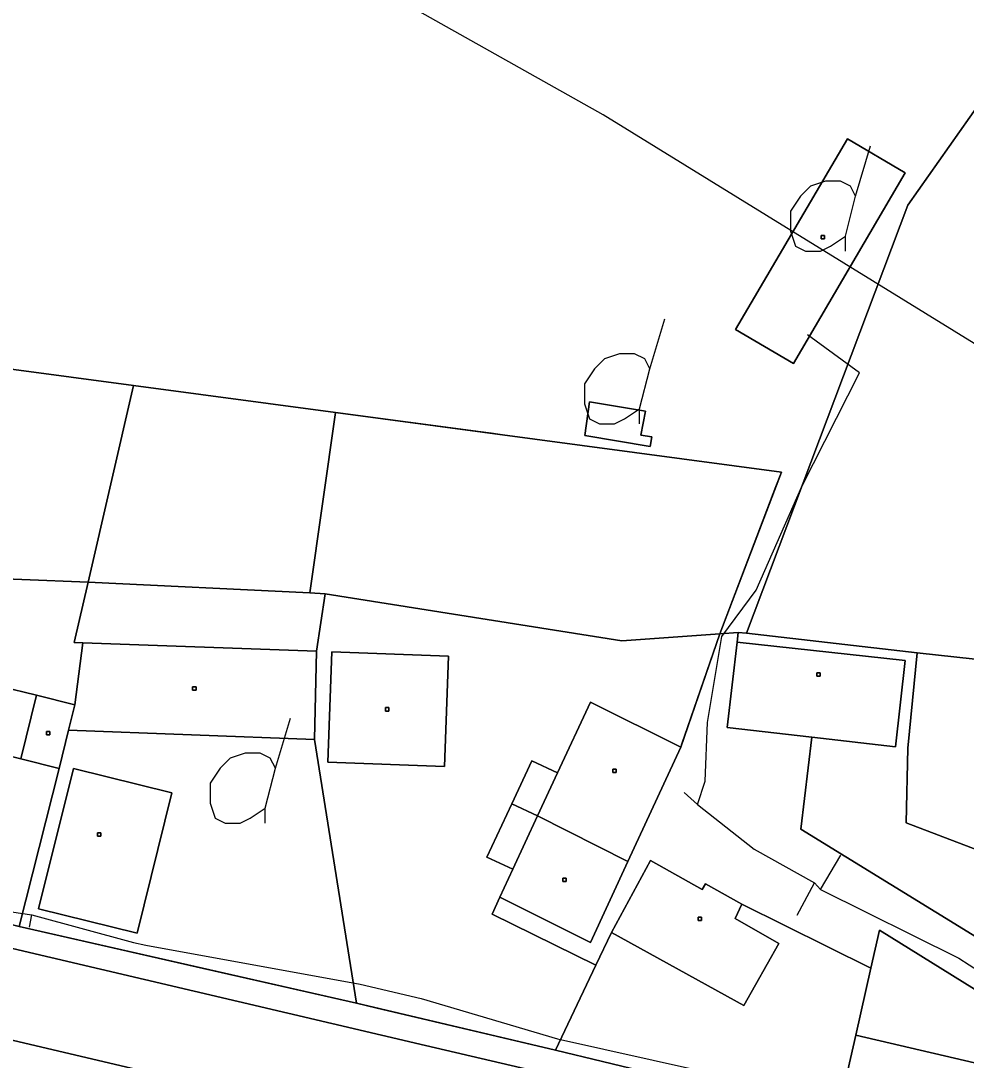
# Model space of a CAD drawing. Extents: x -645676 to -642474, y -1077513 to -1072613.
# Drawn here: x -644655.8 to -644570.9, y -1074397.2 to -1074303.8 of the extents above; entities that cross this region are included whole.
import ezdxf

# ---------------------------------------------------------------- set-up
doc = ezdxf.new("R2010")
doc.units = 0
for name, color, linetype in [('KN', 7, 'Continuous'), ('KULTURY_STAV', 7, 'Continuous'), ('KULTURY_ZNACKY', 7, 'Continuous'), ('PLYNOVOD', 7, 'Continuous'), ('VRSTEVNICE', 7, 'Continuous')]:
    doc.layers.add(name, color=color, linetype=linetype)

# ---------------------------------------------------------------- blocks, each defined once
blk = doc.blocks.new('$431')
blk.add_line((0.63, 0.99), (0.9, 1.89))
blk.add_lwpolyline([(0.45, 0), (0.45, 0.27), (0.63, 0.99), (0.54, 1.17), (0.36, 1.26), (0.09, 1.26), (-0.18, 1.17), (-0.36, 0.99), (-0.54, 0.72), (-0.54, 0.36), (-0.45, 0.09), (-0.27, 0), (0, 0), (0.18, 0.09), (0.45, 0.27)])

msp = doc.modelspace()

# ---------------------------------------------------------------- linework, layer by layer
at = {"layer": 'KN'}
for points in [[(-644539.9, -1074259.03), (-644536.18, -1074263.62), (-644576.1, -1074320.33), (-644590.61, -1074358.79), (-644591.36, -1074358.74), (-644593.02, -1074358.85), (-644587.47, -1074344.33), (-644627.54, -1074338.97), (-644645.71, -1074336.54), (-644662.99, -1074334.23), (-644699.27, -1074329.37), (-644736.38, -1074324.4), (-644756.21, -1074321.75), (-644749.84, -1074296.19), (-644746.58, -1074283.11), (-644743.77, -1074271.82), (-644739.27, -1074253.76), (-644551.61, -1074277.21)], [(-644500.12, -1074298.67), (-644540.43, -1074364.38), (-644575.28, -1074360.58), (-644590.61, -1074358.79), (-644576.1, -1074320.33), (-644536.18, -1074263.62), (-644519.78, -1074280.03)], [(-644576.34, -1074317.41), (-644586.39, -1074334.57), (-644591.59, -1074331.52), (-644581.54, -1074314.36)], [(-644576.34, -1074317.41), (-644581.54, -1074314.36), (-644591.59, -1074331.52), (-644586.39, -1074334.57)], [(-644583.59, -1074323.35), (-644583.89, -1074323.35), (-644583.89, -1074323.05), (-644583.59, -1074323.05)], [(-644583.59, -1074323.35), (-644583.59, -1074323.05), (-644583.89, -1074323.05), (-644583.89, -1074323.35)], [(-644645.71, -1074336.54), (-644649.76, -1074354.21), (-644667.67, -1074353.49), (-644662.99, -1074334.23)], [(-644627.54, -1074338.97), (-644629.86, -1074355.17), (-644649.76, -1074354.21), (-644645.71, -1074336.54)], [(-644593.02, -1074358.85), (-644601.8, -1074359.49), (-644628.46, -1074355.26), (-644629.86, -1074355.17), (-644627.54, -1074338.97), (-644587.47, -1074344.33)], [(-644649.76, -1074354.21), (-644651.02, -1074359.65), (-644650.25, -1074359.66), (-644650.96, -1074365.24), (-644654.4, -1074364.38), (-644657.61, -1074363.59), (-644659.02, -1074369.32), (-644655.82, -1074370.11), (-644652.38, -1074370.96), (-644655.97, -1074385.16), (-644673.72, -1074380.86), (-644673.27, -1074378.98), (-644661.52, -1074381.81), (-644659.53, -1074373.55), (-644663.52, -1074372.59), (-644661.74, -1074365.2), (-644664.26, -1074364.59), (-644662.72, -1074358.17), (-644668.31, -1074358.37), (-644668.84, -1074358.38), (-644667.67, -1074353.49)], [(-644629.86, -1074355.17), (-644628.46, -1074355.26), (-644629.26, -1074360.43), (-644650.25, -1074359.66), (-644651.02, -1074359.65), (-644649.76, -1074354.21)], [(-644593.02, -1074358.85), (-644596.51, -1074369.06), (-644604.64, -1074365.01), (-644607.59, -1074371.36), (-644609.9, -1074370.29), (-644611.69, -1074374.14), (-644613.93, -1074378.95), (-644611.61, -1074380.03), (-644612.77, -1074382.52), (-644613.45, -1074384.05), (-644604.14, -1074388.64), (-644607.76, -1074396.28), (-644625.67, -1074392.07), (-644629.43, -1074368.35), (-644629.26, -1074360.43), (-644628.46, -1074355.26), (-644601.8, -1074359.49)], [(-644590.61, -1074358.79), (-644575.28, -1074360.58), (-644576.12, -1074369.14), (-644576.27, -1074375.86), (-644564.02, -1074380.52), (-644565.52, -1074388.87), (-644585.73, -1074376.43), (-644584.73, -1074368.15), (-644577.21, -1074369.01), (-644576.35, -1074361.26), (-644591.46, -1074359.62), (-644591.36, -1074358.74)], [(-644629.26, -1074360.43), (-644629.43, -1074368.35), (-644651.53, -1074367.52), (-644650.96, -1074365.24), (-644650.25, -1074359.66)], [(-644584.73, -1074368.15), (-644592.34, -1074367.27), (-644591.46, -1074359.62), (-644576.35, -1074361.26), (-644577.21, -1074369.01)], [(-644617.39, -1074360.88), (-644617.76, -1074370.79), (-644628.24, -1074370.4), (-644627.87, -1074360.48)], [(-644617.39, -1074360.88), (-644627.87, -1074360.48), (-644628.24, -1074370.4), (-644617.76, -1074370.79)], [(-644540.43, -1074364.38), (-644531.05, -1074365.4), (-644528.1, -1074365.59), (-644531.18, -1074388.57), (-644532.67, -1074383.74), (-644544.73, -1074381.21), (-644558.45, -1074378.32), (-644563.12, -1074377.34), (-644564.02, -1074380.52), (-644576.27, -1074375.86), (-644576.12, -1074369.14), (-644575.28, -1074360.58)], [(-644583.99, -1074362.66), (-644584.29, -1074362.66), (-644584.29, -1074362.36), (-644583.99, -1074362.36)], [(-644583.99, -1074362.66), (-644583.99, -1074362.36), (-644584.29, -1074362.36), (-644584.29, -1074362.66)], [(-644654.4, -1074364.38), (-644655.82, -1074370.11), (-644659.02, -1074369.32), (-644657.61, -1074363.59)], [(-644650.96, -1074365.24), (-644651.53, -1074367.52), (-644652.38, -1074370.96), (-644655.82, -1074370.11), (-644654.4, -1074364.38)], [(-644640.08, -1074363.92), (-644640.38, -1074363.92), (-644640.38, -1074363.62), (-644640.08, -1074363.62)], [(-644640.08, -1074363.92), (-644640.08, -1074363.62), (-644640.38, -1074363.62), (-644640.38, -1074363.92)], [(-644596.51, -1074369.06), (-644601.26, -1074379.33), (-644609.38, -1074375.22), (-644607.59, -1074371.36), (-644604.64, -1074365.01)], [(-644622.74, -1074365.8), (-644623.04, -1074365.8), (-644623.04, -1074365.5), (-644622.74, -1074365.5)], [(-644622.74, -1074365.8), (-644622.74, -1074365.5), (-644623.04, -1074365.5), (-644623.04, -1074365.8)], [(-644629.43, -1074368.35), (-644625.67, -1074392.07), (-644655.97, -1074385.16), (-644652.38, -1074370.96), (-644651.53, -1074367.52)], [(-644653.21, -1074367.94), (-644653.51, -1074367.94), (-644653.51, -1074367.64), (-644653.21, -1074367.64)], [(-644653.21, -1074367.94), (-644653.21, -1074367.64), (-644653.51, -1074367.64), (-644653.51, -1074367.94)], [(-644642.25, -1074373.15), (-644645.38, -1074385.77), (-644654.22, -1074383.58), (-644651.09, -1074370.96)], [(-644642.25, -1074373.15), (-644651.09, -1074370.96), (-644654.22, -1074383.58), (-644645.38, -1074385.77)], [(-644607.59, -1074371.36), (-644609.38, -1074375.22), (-644611.69, -1074374.14), (-644609.9, -1074370.29)], [(-644602.32, -1074371.34), (-644602.62, -1074371.34), (-644602.62, -1074371.04), (-644602.32, -1074371.04)], [(-644602.32, -1074371.34), (-644602.32, -1074371.04), (-644602.62, -1074371.04), (-644602.62, -1074371.34)], [(-644609.38, -1074375.22), (-644611.61, -1074380.03), (-644613.93, -1074378.95), (-644611.69, -1074374.14)], [(-644601.26, -1074379.33), (-644604.62, -1074386.6), (-644612.77, -1074382.52), (-644611.61, -1074380.03), (-644609.38, -1074375.22)], [(-644648.63, -1074377.05), (-644648.93, -1074377.05), (-644648.93, -1074376.75), (-644648.63, -1074376.75)], [(-644648.63, -1074377.05), (-644648.63, -1074376.75), (-644648.93, -1074376.75), (-644648.93, -1074377.05)], [(-644591.02, -1074383.16), (-644591.64, -1074384.45), (-644587.69, -1074386.7), (-644590.84, -1074392.28), (-644602.75, -1074385.72), (-644599.24, -1074379.25), (-644594.58, -1074381.83), (-644594.3, -1074381.34)], [(-644606.82, -1074381.14), (-644607.12, -1074381.14), (-644607.12, -1074380.84), (-644606.82, -1074380.84)], [(-644606.82, -1074381.14), (-644606.82, -1074380.84), (-644607.12, -1074380.84), (-644607.12, -1074381.14)], [(-644579.43, -1074388.93), (-644580.79, -1074394.94), (-644582.13, -1074400.85), (-644582.44, -1074402.4), (-644607.76, -1074396.28), (-644604.14, -1074388.64), (-644602.75, -1074385.72), (-644590.84, -1074392.28), (-644587.69, -1074386.7), (-644591.64, -1074384.45), (-644591.02, -1074383.16)], [(-644594.65, -1074384.63), (-644594.95, -1074384.63), (-644594.95, -1074384.33), (-644594.65, -1074384.33)], [(-644594.65, -1074384.63), (-644594.65, -1074384.33), (-644594.95, -1074384.33), (-644594.95, -1074384.63)], [(-644563.58, -1074405.24), (-644562.16, -1074399.29), (-644580.79, -1074394.94), (-644579.43, -1074388.93), (-644578.66, -1074385.51), (-644561.81, -1074395.97), (-644557.24, -1074406.48)], [(-644563.58, -1074405.24), (-644582.13, -1074400.85), (-644580.79, -1074394.94), (-644562.16, -1074399.29)]]:
    msp.add_lwpolyline(points, close=True, dxfattribs=at)
for points in [[(-644540.77, -1074422.51), (-644621.97, -1074403.53), (-644712.41, -1074382.26), (-644787.78, -1074364.57), (-644845.62, -1074350.96), (-644890.66, -1074340.39), (-644951.94, -1074326.04), (-644961.12, -1074323.89), (-644961.13, -1074315.66), (-644872.02, -1074336.61), (-644827.8, -1074346.92), (-644766.53, -1074361.33), (-644619.47, -1074395.88), (-644547.74, -1074412.63)], [(-644561.81, -1074395.97), (-644578.66, -1074385.51), (-644579.43, -1074388.93), (-644591.02, -1074383.16), (-644594.3, -1074381.34), (-644594.58, -1074381.83), (-644599.24, -1074379.25), (-644602.75, -1074385.72), (-644604.14, -1074388.64), (-644613.45, -1074384.05), (-644612.77, -1074382.52), (-644604.62, -1074386.6), (-644601.26, -1074379.33), (-644596.51, -1074369.06), (-644593.02, -1074358.85), (-644591.36, -1074358.74), (-644591.46, -1074359.62), (-644592.34, -1074367.27), (-644584.73, -1074368.15), (-644585.73, -1074376.43), (-644565.52, -1074388.87)], [(-644547.74, -1074412.63), (-644619.47, -1074395.88), (-644766.53, -1074361.33)], [(-644787.78, -1074364.57), (-644712.41, -1074382.26), (-644621.97, -1074403.53), (-644540.77, -1074422.51)], [(-644730.16, -1074367.48), (-644708.62, -1074372.59), (-644691.54, -1074376.64), (-644673.72, -1074380.86), (-644655.97, -1074385.16), (-644625.67, -1074392.07), (-644607.76, -1074396.28), (-644582.44, -1074402.4), (-644488.47, -1074424.38)]]:
    msp.add_lwpolyline(points, dxfattribs=at)
at = {"layer": 'KULTURY_STAV'}
for points in [[(-644536.18, -1074263.62), (-644576.1, -1074320.33), (-644585.25, -1074344.58), (-644590.61, -1074358.79), (-644591.36, -1074358.74), (-644591.46, -1074359.62), (-644592.34, -1074367.27)], [(-644536.18, -1074263.62), (-644519.78, -1074280.03), (-644500.12, -1074298.67), (-644540.43, -1074364.38), (-644575.28, -1074360.58), (-644590.61, -1074358.79), (-644576.1, -1074320.33), (-644536.18, -1074263.62)], [(-644581.54, -1074314.36), (-644576.34, -1074317.41), (-644586.39, -1074334.57), (-644591.59, -1074331.52), (-644581.54, -1074314.36)], [(-644591.59, -1074331.52), (-644591.07, -1074331.82), (-644586.39, -1074334.57), (-644576.34, -1074317.41), (-644581.54, -1074314.36), (-644582.57, -1074316.13), (-644591.59, -1074331.52)], [(-644727.36, -1074325.61), (-644699.27, -1074329.37), (-644682.85, -1074331.57), (-644662.99, -1074334.23), (-644645.71, -1074336.54), (-644627.54, -1074338.97), (-644587.47, -1074344.33), (-644593.02, -1074358.85), (-644601.8, -1074359.49), (-644628.46, -1074355.26), (-644629.86, -1074355.17), (-644649.76, -1074354.21), (-644667.67, -1074353.49), (-644686.42, -1074353.8), (-644704.61, -1074354.1), (-644726.36, -1074351.89)], [(-644561.81, -1074395.97), (-644578.66, -1074385.51), (-644579.43, -1074388.93), (-644591.02, -1074383.16), (-644594.3, -1074381.34), (-644594.58, -1074381.83), (-644599.24, -1074379.25), (-644602.75, -1074385.72), (-644604.14, -1074388.64), (-644613.45, -1074384.05), (-644612.77, -1074382.52), (-644604.62, -1074386.6), (-644601.26, -1074379.33), (-644596.51, -1074369.06), (-644596.38, -1074368.67), (-644595.9, -1074367.27), (-644593.02, -1074358.85), (-644587.96, -1074345.61), (-644587.47, -1074344.33), (-644597.14, -1074343.04), (-644606.92, -1074341.73), (-644612.14, -1074341.03), (-644613.56, -1074340.84), (-644614.48, -1074340.72), (-644627.54, -1074338.97), (-644645.71, -1074336.54), (-644662.99, -1074334.23)], [(-644604.73, -1074338.01), (-644599.69, -1074338.84), (-644600.1, -1074341), (-644599.11, -1074341.17), (-644599.26, -1074342.02), (-644605.15, -1074341.03), (-644604.73, -1074338.01)], [(-644605.15, -1074341.03), (-644599.26, -1074342.02), (-644599.11, -1074341.17), (-644600.1, -1074341), (-644599.69, -1074338.84), (-644604.73, -1074338.01), (-644605.15, -1074341.03)], [(-644563.58, -1074405.24), (-644582.13, -1074400.85), (-644582.44, -1074402.4), (-644607.76, -1074396.28), (-644625.67, -1074392.07), (-644655.97, -1074385.16), (-644673.72, -1074380.86), (-644673.27, -1074378.98), (-644669.15, -1074361.88), (-644668.31, -1074358.37), (-644668.84, -1074358.38), (-644667.67, -1074353.49)], [(-644667.67, -1074353.49), (-644649.76, -1074354.21), (-644629.86, -1074355.17), (-644628.46, -1074355.26), (-644601.8, -1074359.49), (-644593.02, -1074358.85), (-644596.51, -1074369.06), (-644601.26, -1074379.33), (-644604.62, -1074386.6), (-644612.77, -1074382.52), (-644613.45, -1074384.05), (-644604.14, -1074388.64), (-644602.75, -1074385.72), (-644599.24, -1074379.25), (-644594.58, -1074381.83), (-644594.3, -1074381.34), (-644591.02, -1074383.16), (-644579.43, -1074388.93), (-644578.66, -1074385.51), (-644561.81, -1074395.97)], [(-644565.52, -1074388.87), (-644585.73, -1074376.43), (-644584.73, -1074368.15), (-644592.34, -1074367.27), (-644591.46, -1074359.62), (-644591.36, -1074358.74)], [(-644591.36, -1074358.74), (-644590.61, -1074358.79), (-644575.28, -1074360.58), (-644576.12, -1074369.14), (-644576.27, -1074375.86), (-644564.02, -1074380.52)], [(-644564.02, -1074380.52), (-644576.27, -1074375.86), (-644576.12, -1074369.14), (-644575.28, -1074360.58), (-644540.43, -1074364.38)], [(-644730.16, -1074367.48), (-644708.62, -1074372.59), (-644699.3, -1074374.8), (-644693.82, -1074376.1), (-644690.13, -1074376.97), (-644678.29, -1074379.78), (-644673.72, -1074380.86), (-644655.97, -1074385.16), (-644648.61, -1074386.84), (-644640.07, -1074388.79), (-644625.67, -1074392.07), (-644623.91, -1074392.48), (-644607.76, -1074396.28), (-644582.44, -1074402.4), (-644582.13, -1074400.85), (-644563.58, -1074405.24)], [(-644592.34, -1074367.27), (-644584.73, -1074368.15), (-644585.73, -1074376.43), (-644565.52, -1074388.87)]]:
    msp.add_lwpolyline(points, dxfattribs=at)
at = {"layer": 'PLYNOVOD'}
for p, q in [((-644580.44, -1074335.4), (-644585.13, -1074332)), ((-644585.63, -1074345.63), (-644580.44, -1074335.4)), ((-644589.75, -1074354.95), (-644585.63, -1074345.63)), ((-644592.82, -1074359.1), (-644589.75, -1074354.95)), ((-644594.12, -1074366.83), (-644592.82, -1074359.1)), ((-644594.33, -1074372.12), (-644594.12, -1074366.83)), ((-644595, -1074374.2), (-644594.33, -1074372.12)), ((-644596.21, -1074373.13), (-644595.32, -1074373.93)), ((-644595.32, -1074373.93), (-644595, -1074374.2)), ((-644595, -1074374.2), (-644589.93, -1074378.21)), ((-644589.93, -1074378.21), (-644584.51, -1074381.25)), ((-644583.95, -1074381.85), (-644582.12, -1074378.75)), ((-644586.05, -1074384.15), (-644584.51, -1074381.25)), ((-644584.51, -1074381.25), (-644583.95, -1074381.85)), ((-644583.95, -1074381.85), (-644571.54, -1074388.02)), ((-644657.47, -1074383.74), (-644654.83, -1074384.12)), ((-644655.05, -1074385.22), (-644654.83, -1074384.12)), ((-644654.83, -1074384.12), (-644645.69, -1074386.6)), ((-644645.69, -1074386.6), (-644644.58, -1074386.85)), ((-644644.58, -1074386.85), (-644625.33, -1074390.35)), ((-644571.54, -1074388.02), (-644564.9, -1074392.29)), ((-644625.33, -1074390.35), (-644619.84, -1074391.65)), ((-644619.84, -1074391.65), (-644607.59, -1074395.26)), ((-644607.59, -1074395.26), (-644594.82, -1074398.1))]:
    msp.add_line(p, q, dxfattribs=at)
at = {"layer": 'VRSTEVNICE'}
msp.add_lwpolyline([(-644567.17, -1074334.58), (-644603.49, -1074312.22), (-644620.72, -1074302.54), (-644629.27, -1074298.69), (-644654.9, -1074289.01), (-644665.16, -1074284.17), (-644689.37, -1074270.06), (-644716.71, -1074255.54), (-644730.1, -1074246.99), (-644741.5, -1074238.73), (-644768.7, -1074216.51), (-644778.95, -1074207.26), (-644795.9, -1074189.45), (-644816.68, -1074155.75), (-644822.89, -1074154.19)], dxfattribs=at)

# ---------------------------------------------------------------- block references
at = {"layer": 'KULTURY_ZNACKY', "xscale": 5, "yscale": 5}
for p in [(-644583.96, -1074324.46), (-644602.46, -1074339.99), (-644636.1, -1074375.89)]:
    msp.add_blockref('$431', p, dxfattribs=at)

doc.saveas('drawing.dxf')
